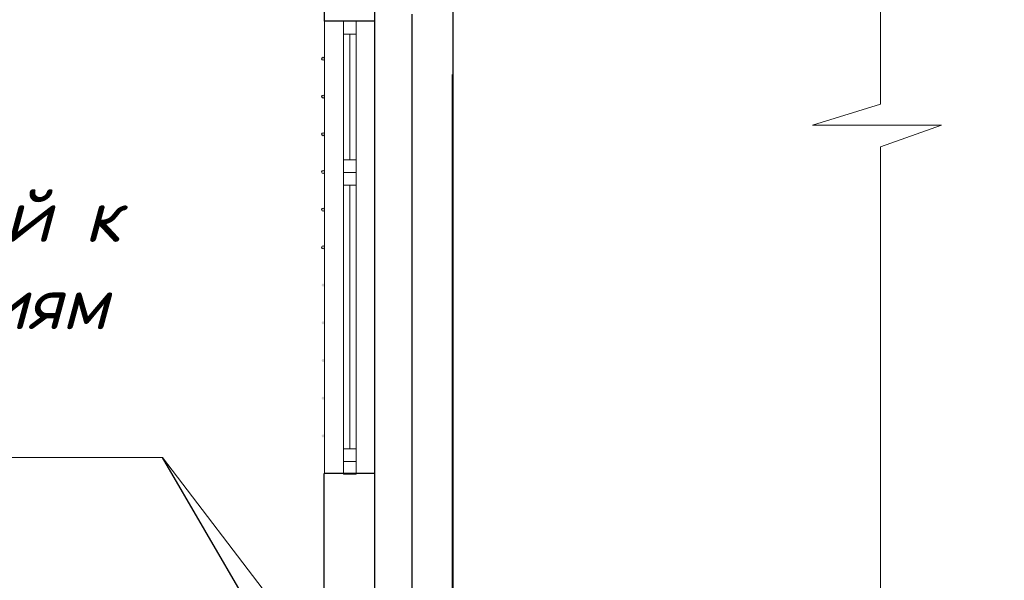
# Model space of a CAD drawing. Header units: millimetres. Extents: x 1114507 to 93926427, y 174473 to 817039.
# Tile 475 of 483: x 2316398 to 2319230, y 779083 to 780696. Entities that reach past the tile are written whole.
import ezdxf

# ---------------------------------------------------------------- set-up
doc = ezdxf.new("R2010")
doc.units = ezdxf.units.MM
for name, color, linetype, lineweight in [('линия  30', 210, 'Continuous', 5), ('окна', 144, 'Continuous', 13), ('перегородки', 7, 'Continuous', 30), ('ПОЛ', 40, 'Continuous', 20), ('Размер', 250, 'Continuous', 0), ('Стены', 5, 'Continuous', 30), ('ЭТ', 5, 'Continuous', 30)]:
    doc.layers.add(name, color=color, linetype=linetype, lineweight=lineweight)
doc.layers.add('Оси', color=7, linetype='Continuous')
doc.styles.get("Standard").update_dxf_attribs({"font": 'isocpeui.ttf'})
doc.styles.add('стиль1', font='isocpeui.ttf', dxfattribs={"height": 300})

# ---------------------------------------------------------------- blocks, each defined once
blk = doc.blocks.new('A$C5D9F0B72')
at = {"layer": 'окна', "lineweight": 18, "ltscale": 100}
for p, q in [((0, 1801.9), (0, 0)), ((50, 1801.9), (0, 1801.9)), ((25, 1750), (25, 1250)), ((25, 1150), (25, 100))]:
    blk.add_line(p, q, dxfattribs=at)
at = {"layer": 'окна', "ltscale": 100}
for p, q in [((50, 1200), (50, 1801.9)), ((50, 1750), (0, 1750)), ((0, 1250), (50, 1250)), ((0, 1200), (50, 1200)), ((50, 0), (50, 1200)), ((0, 1150), (50, 1150)), ((0, 100), (50, 100)), ((0, 50), (50, 50))]:
    blk.add_line(p, q, dxfattribs=at)
at = {"layer": 'Размер', "ltscale": 100}
blk.add_line((0, 0), (50, 0), dxfattribs=at)

msp = doc.modelspace()

# ---------------------------------------------------------------- hatches: boundary and pattern name
at = {"layer": 'Размер', "ltscale": 100}
h = msp.add_hatch(color=7, dxfattribs=at)
edge = h.paths.add_edge_path()
edge.add_ellipse((2317270.8, 779607), major_axis=(0.01, 4.34), ratio=1, start_angle=90.0907, end_angle=270.0907)
edge.add_ellipse((2317270.8, 779607), major_axis=(0.01, 4.34), ratio=1, start_angle=-89.8603, end_angle=90.1397)
edge = h.paths.add_edge_path()
edge.add_ellipse((2317270.8, 779498.5), major_axis=(0.01, 4.34), ratio=1, start_angle=90.0907, end_angle=270.0907)
edge.add_ellipse((2317270.8, 779498.5), major_axis=(0.01, 4.34), ratio=1, start_angle=-89.8603, end_angle=90.1397)
edge = h.paths.add_edge_path()
edge.add_ellipse((2317270.8, 779715.5), major_axis=(0.01, 4.34), ratio=1, start_angle=-89.9093, end_angle=90.0907)
edge.add_ellipse((2317270.8, 779715.5), major_axis=(0.01, 4.34), ratio=1, start_angle=90.1406, end_angle=270.1406)
edge = h.paths.add_edge_path()
edge.add_ellipse((2317270.8, 779824), major_axis=(0.01, 4.34), ratio=1, start_angle=-89.8603, end_angle=90.1397)
edge.add_ellipse((2317270.8, 779824), major_axis=(0.01, 4.34), ratio=1, start_angle=90.0907, end_angle=270.0907)
edge = h.paths.add_edge_path()
edge.add_ellipse((2317270.8, 779932.5), major_axis=(0.01, 4.34), ratio=1, start_angle=90.0907, end_angle=270.0907)
edge.add_ellipse((2317270.8, 779932.5), major_axis=(0.01, 4.34), ratio=1, start_angle=-89.8603, end_angle=90.1397)
edge = h.paths.add_edge_path()
edge.add_ellipse((2317270.8, 780041), major_axis=(0.01, 4.34), ratio=1, start_angle=-89.8603, end_angle=90.1397)
edge.add_ellipse((2317270.8, 780041), major_axis=(0.01, 4.34), ratio=1, start_angle=90.0907, end_angle=270.0907)
edge = h.paths.add_edge_path()
edge.add_ellipse((2317270.8, 780149.5), major_axis=(0.01, 4.34), ratio=1, start_angle=90.0907, end_angle=270.0907)
edge.add_ellipse((2317270.8, 780149.5), major_axis=(0.01, 4.34), ratio=1, start_angle=-89.8594, end_angle=90.1406)
edge = h.paths.add_edge_path()
edge.add_ellipse((2317270.8, 780258), major_axis=(0.01, 4.34), ratio=1, start_angle=-89.8588, end_angle=90.1412)
edge.add_ellipse((2317270.8, 780258), major_axis=(0.01, 4.34), ratio=1, start_angle=90.0922, end_angle=270.0922)
edge = h.paths.add_edge_path()
edge.add_ellipse((2317270.8, 780366.5), major_axis=(0.01, 4.34), ratio=1, start_angle=90.0922, end_angle=270.0922)
edge.add_ellipse((2317270.8, 780366.5), major_axis=(0.01, 4.34), ratio=1, start_angle=-89.8588, end_angle=90.1412)
edge = h.paths.add_edge_path()
edge.add_ellipse((2317270.8, 780475), major_axis=(0.01, 4.34), ratio=1, start_angle=-89.8588, end_angle=90.1412)
edge.add_ellipse((2317270.8, 780475), major_axis=(0.01, 4.34), ratio=1, start_angle=90.0922, end_angle=270.0922)
edge = h.paths.add_edge_path()
edge.add_ellipse((2317270.8, 780583.5), major_axis=(0.01, 4.34), ratio=1, start_angle=-89.8588, end_angle=90.1412)
edge.add_ellipse((2317270.8, 780583.5), major_axis=(0.01, 4.34), ratio=1, start_angle=90.0922, end_angle=270.0922)

# ---------------------------------------------------------------- linework, layer by layer
at = {"color": 7, "ltscale": 100}
msp.add_line((2317526.9, 778204.4, 0), (2316808.9, 779436.4, 0), dxfattribs=at)
at = {"layer": 'линия  30', "color": 7, "ltscale": 4}
msp.add_line((2317419.9, 780061.9, 0), (2317418.4, 780061.9, 0), dxfattribs=at)
at = {"layer": 'Оси', "color": 7, "ltscale": 100}
msp.add_line((2317526.9, 775969.2, 0), (2317526.9, 780711.7, 0), dxfattribs=at)
at = {"layer": 'перегородки', "color": 7, "ltscale": 100}
msp.add_line((2317643.3, 778324.8, 0), (2317643.3, 780538.1, 0), dxfattribs=at)
at = {"layer": 'ПОЛ', "color": 7, "ltscale": 100}
for p, q in [((2317419.9, 780119.8, 0), (2317418.4, 780119.8, 0)), ((2317419.9, 780105.3, 0), (2317418.4, 780105.3, 0))]:
    msp.add_line(p, q, dxfattribs=at)
at = {"layer": 'Размер', "color": 7, "ltscale": 100}
for p, q in [((2318874, 782667.4, 0), (2318874, 780453.4, 0)), ((2317275.2, 780691.9, 0), (2317275.2, 779390, 0)), ((2318678.5, 780392.2, 0), (2318874, 780453.4, 0)), ((2319049.5, 780392.2, 0), (2318678.5, 780392.2, 0)), ((2318874, 780330.3, 0), (2319049.5, 780392.9, 0)), ((2318874, 780330.3, 0), (2318874, 777010.6, 0))]:
    msp.add_line(p, q, dxfattribs=at)
for centre, start_param, end_param in [((2317270.8, 780583.5, 0), -1.569253, 4.713932), ((2317270.8, 780475, 0), -1.569253, 4.713932), ((2317270.8, 780366.5, 0), -1.569253, 4.713932), ((2317270.8, 780258, 0), -1.569253, 4.713932), ((2317270.8, 780149.5, 0), -1.569256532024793, 4.713928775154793), ((2317270.8, 780041, 0), -1.569319, 4.713866)]:
    msp.add_ellipse(centre, major_axis=(0.01, 4.34), ratio=1, start_param=start_param, end_param=end_param, dxfattribs=at)
at = {"layer": 'Стены', "color": 7, "ltscale": 100}
for p, q in [((2317275.2, 780691.9, 0), (2317275.2, 780884.9, 0)), ((2317419.9, 780277.7, 0), (2317419.9, 780884.9, 0)), ((2317419.9, 778107.8, 0), (2317419.9, 780884.9, 0)), ((2317644.8, 778107.8, 0), (2317644.8, 780884.9, 0)), ((2317419.9, 780691.9, 0), (2317275.2, 780691.9, 0)), ((2317273.7, 778107.8, 0), (2317273.7, 779390, 0)), ((2317419.9, 779390, 0), (2317275.2, 779390, 0))]:
    msp.add_line(p, q, dxfattribs=at)
at = {"layer": 'ЭТ', "color": 7, "linetype": 'Continuous', "lineweight": 13}
for p, q in [((2314585.7, 779436.4, 0), (2316808.9, 779436.4, 0)), ((2316808.9, 779436.4, 0), (2317643.3, 778343.8, 0))]:
    msp.add_line(p, q, dxfattribs=at)

# ---------------------------------------------------------------- block references
at = {"layer": 'Размер', "color": 7, "ltscale": 100, "xscale": 0.723304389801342, "yscale": 0.7233044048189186, "zscale": 0.723304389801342}
msp.add_blockref('A$C5D9F0B72', (2317329.4, 779388.6, 0), dxfattribs=at)
msp.add_blockref('A$C5D9F0B72', (2317329.4, 779388.6, 0), dxfattribs=at)
msp.add_blockref('A$C5D9F0B72', (2317329.4, 779388.6, 0), dxfattribs=at)

# ---------------------------------------------------------------- texts
at = {"color": 7, "linetype": 'Continuous', "insert": (2285444.7, 783986.4, 0), "char_height": 301.3768, "width": 20545.034, "attachment_point": 1, "line_spacing_factor": 1.2, "style": 'стиль1'}
msp.add_mtext('\\pi678.098;{\\C256;1  Заземление выполнить в соответствии с ПУЭ изд.7. \\P2  Для защиты людей от поражения электрическим током при  повреждении изоляции предусматривается зануление и повторное заземление. Согласно ПУЭ п. 1.7.46 и "Инструкции по заземлению и молниезащите" заземлению подлежат: \\P- металлические  конструкции  под электрооборудование;\\P- трубы электропроводки;\\P- металлические конструкции строительного и производственного назначения;\\P- другое оборудование, требующее заземления согласно инструкции фирмы-изготовителя.\\PДля зануления металлических корпусов стационарных и переносных  электроприемников, напряжением выше  42 В, включая кнопочные посты , предусматривается специальная отдельная жила кабелей (защитный РЕ-проводник).\\P3  Контур наружного защитного заземления выполняется путем укладки стальной полосы -40х4 мм в землю на глубине 1 м и на расстоянии 1 м от фундамента здания. У входов  в здание укладывают проводники на расстоянии 1 м и 2 м от заземлителя на глубину 1 м и 1,5 м соответственно и соединяют проводники с заземлителем. \\P4  Внутренний контур заземления в блочно-модульном здании проектных ТП предусмотрен заводом-изготовителем.\\P5  Магистраль внутреннего заземления подсоединяется не менее чем в двух местах к наружному контуру заземления. \\P6  Cоединения магистралей заземления выполняются при помощи сварки. Площадь поперечного сечения сварного шва не менее сечения соединяемых проводников.\\PИспользовать электроды типа Э42 по ГОСТ 9467-75.\\P7  Сварку выполнить по ГОСТ 5264-80.\\P8  Закладные детали в стенах  соединить с внутренним контуром заземления гибкой медной перемычкой не менее чем в двух местах. }', dxfattribs=at)
at = {"color": 7, "insert": (2314604.8, 780207.4, -1.9), "char_height": 150.688, "width": 9857.945, "attachment_point": 1}
msp.add_mtext('{\\fISOCPEUR|b0|i1|c204|p34;Выполнить сваркой к \\fISOCPEUR|b0|i1|c0|p34;\\P\\fISOCPEUR|b0|i1|c204|p34;металлоконструкциям\\fISOCPEUR|b0|i1|c0|p34;\\P\\fISOCPEUR|b0|i1|c204|p34;здания\\fISOCPEUR|b0|i1|c0|p34; }', dxfattribs=at)

doc.saveas('drawing.dxf')
